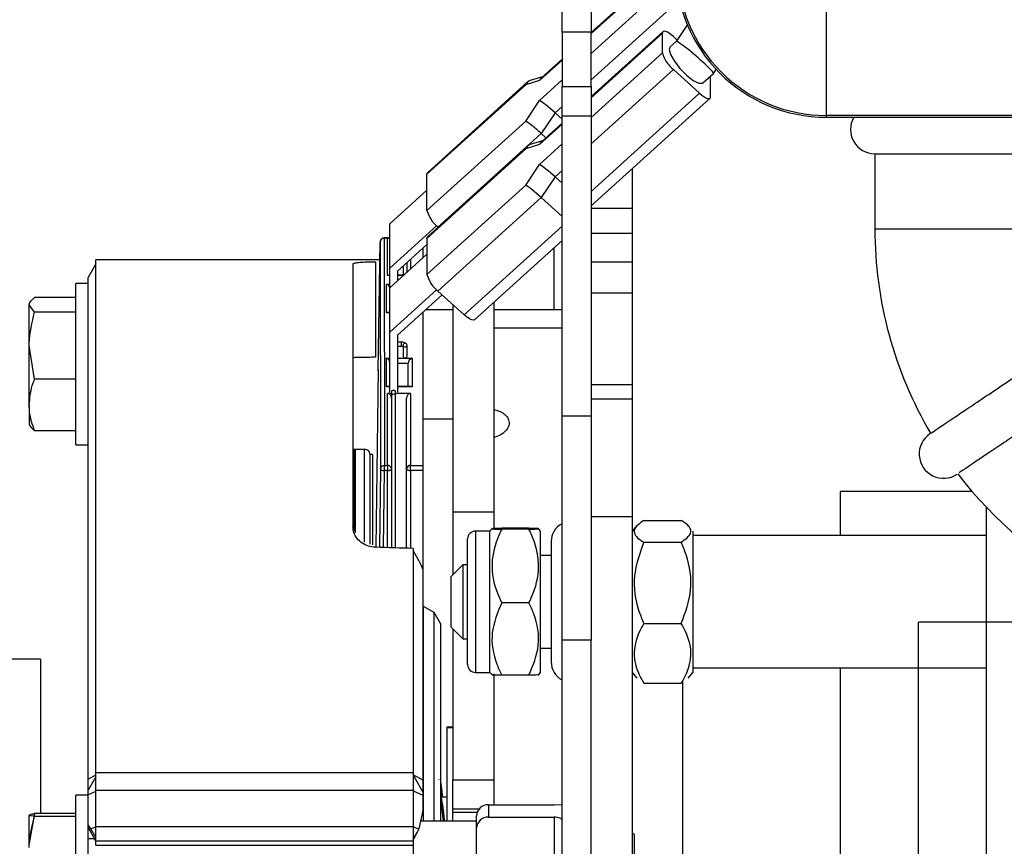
# Model space of a CAD drawing. Header units: inches. Extents: x 170 to 284, y 215 to 248.
# Tile 383 of 656: x 206.4548 to 206.54, y 224.4379 to 224.5095. Entities that reach past the tile are written whole.
import ezdxf

# ---------------------------------------------------------------- set-up
doc = ezdxf.new("R2010")
doc.units = ezdxf.units.IN
doc.header["$LTSCALE"] = 0.25
doc.header["$MEASUREMENT"] = 0
doc.layers.add('RH FRONT OF HOOD', color=7, linetype='Continuous')

msp = doc.modelspace()

# ---------------------------------------------------------------- linework, layer by layer
at = {"layer": 'RH FRONT OF HOOD'}
for p, q in [((206.5017533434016, 224.5083946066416), (206.5017533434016, 224.5168216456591)), ((206.5042830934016, 224.5168216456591), (206.5042830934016, 224.5083946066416)), ((206.5104936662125, 224.5139938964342), (206.5042830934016, 224.5083652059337)), ((206.5104456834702, 224.5138588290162), (206.5042830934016, 224.5082736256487)), ((206.5246226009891, 224.5138324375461), (206.5246226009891, 224.501185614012)), ((206.5042830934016, 224.5065630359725), (206.5104456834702, 224.51214823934)), ((206.5113997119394, 224.5107133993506), (206.5042830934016, 224.5042635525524)), ((206.5126041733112, 224.5090520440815), (206.5116374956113, 224.5075962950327)), ((206.5042830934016, 224.5083946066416), (206.5017533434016, 224.5083946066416)), ((206.5017533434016, 224.5083946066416), (206.5017533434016, 224.5036922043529)), ((206.5104936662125, 224.5084442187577), (206.5042830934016, 224.5028155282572)), ((206.5042830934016, 224.5036922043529), (206.5042830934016, 224.5083946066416)), ((206.5104456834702, 224.5083091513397), (206.5042830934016, 224.5027239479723)), ((206.5104456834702, 224.5065985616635), (206.5104456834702, 224.5083091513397)), ((206.5113997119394, 224.5080147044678), (206.5117216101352, 224.5077229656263)), ((206.5116386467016, 224.5075973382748), (206.5111169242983, 224.507124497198)), ((206.5017533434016, 224.5059808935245), (206.4997947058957, 224.5042057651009)), ((206.5017533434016, 224.5060724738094), (206.4999664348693, 224.5044529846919)), ((206.5042830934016, 224.5010133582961), (206.5104456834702, 224.5065985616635)), ((206.5113997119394, 224.5051637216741), (206.5042830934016, 224.498713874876)), ((206.5113997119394, 224.5051637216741), (206.5136655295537, 224.5031101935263)), ((206.5148596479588, 224.5048268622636), (206.5150953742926, 224.5051818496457)), ((206.5000646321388, 224.5045419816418), (206.4989987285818, 224.5042130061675)), ((206.4997947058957, 224.5024951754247), (206.5017533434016, 224.5042703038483)), ((206.5139483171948, 224.5040004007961), (206.5148576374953, 224.5048245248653)), ((206.5146195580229, 224.5045263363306), (206.5146124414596, 224.5046023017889)), ((206.5146195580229, 224.5028157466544), (206.5146195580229, 224.5045263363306)), ((206.4986021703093, 224.503837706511), (206.4900533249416, 224.4960898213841)), ((206.4987738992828, 224.5040849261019), (206.4901013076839, 224.496224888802)), ((206.4997947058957, 224.5042057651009), (206.4986021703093, 224.503837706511)), ((206.5017533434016, 224.5036922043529), (206.5042830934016, 224.5036922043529)), ((206.5017533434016, 224.5011157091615), (206.5017533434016, 224.5036922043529)), ((206.5042830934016, 224.5036922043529), (206.5042830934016, 224.5011157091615)), ((206.5042830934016, 224.4946068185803), (206.5136655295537, 224.5031101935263)), ((206.5042830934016, 224.4933561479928), (206.5145715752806, 224.5026806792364)), ((206.4986021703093, 224.5007016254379), (206.4997947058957, 224.5024951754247)), ((206.5017533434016, 224.5019708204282), (206.5011439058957, 224.5014184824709)), ((206.5011439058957, 224.5014184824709), (206.4999513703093, 224.4996249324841)), ((206.5017533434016, 224.5008661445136), (206.5011439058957, 224.5014184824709)), ((206.5042830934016, 224.5011157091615), (206.5017533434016, 224.5011157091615)), ((206.5017533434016, 224.4751632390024), (206.5017533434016, 224.5011157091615)), ((206.5042830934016, 224.5011157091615), (206.5042830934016, 224.4751632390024)), ((206.7902463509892, 224.501185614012), (206.5246226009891, 224.501185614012)), ((206.5246226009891, 224.501185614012), (206.5246226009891, 224.5010345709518)), ((206.5246226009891, 224.5010345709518), (206.7902463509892, 224.5010345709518)), ((206.4900533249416, 224.492953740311), (206.4986021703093, 224.5007016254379)), ((206.5017533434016, 224.500431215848), (206.4997947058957, 224.4986560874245)), ((206.5017533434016, 224.500522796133), (206.4999664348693, 224.4989033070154)), ((206.4999513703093, 224.4996249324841), (206.4910073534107, 224.4915189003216)), ((206.5003570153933, 224.4992572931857), (206.4999513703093, 224.4996249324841)), ((206.4986021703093, 224.4982880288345), (206.4900533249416, 224.4905401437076)), ((206.4987738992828, 224.4985352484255), (206.4901013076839, 224.4906752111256)), ((206.4997947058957, 224.4986560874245), (206.4986021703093, 224.4982880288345)), ((206.5000646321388, 224.4989923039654), (206.4989987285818, 224.4986633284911)), ((206.4997947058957, 224.4969454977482), (206.5017533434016, 224.4987206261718)), ((206.5288385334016, 224.4978676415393), (206.5288385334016, 224.4913746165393)), ((206.5288385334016, 224.4978676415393), (206.5583522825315, 224.4978676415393)), ((206.4986021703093, 224.4951519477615), (206.4997947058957, 224.4969454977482)), ((206.5078247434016, 224.4965659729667), (206.5078247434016, 224.4931572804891)), ((206.4900533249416, 224.492953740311), (206.4900533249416, 224.4960898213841)), ((206.5011439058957, 224.4958688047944), (206.4999513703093, 224.4940752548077)), ((206.5017533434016, 224.4964211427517), (206.5011439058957, 224.4958688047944)), ((206.5011439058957, 224.4958688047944), (206.5017533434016, 224.4953164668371)), ((206.4900533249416, 224.4874040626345), (206.4986021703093, 224.4951519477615)), ((206.4868334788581, 224.4917987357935), (206.4900533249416, 224.494716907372)), ((206.4999513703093, 224.4940752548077), (206.4910073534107, 224.4859692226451)), ((206.4999513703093, 224.4940752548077), (206.5017533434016, 224.492442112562)), ((206.5042830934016, 224.4931572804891), (206.5078247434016, 224.4931572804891)), ((206.5078247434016, 224.4931572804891), (206.5078247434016, 224.4909484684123)), ((206.4868334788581, 224.4879499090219), (206.4868334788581, 224.4917987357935)), ((206.4908917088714, 224.4916279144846), (206.4868334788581, 224.4879499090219)), ((206.491019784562, 224.4915076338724), (206.4910073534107, 224.4915189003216)), ((206.493273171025, 224.4839156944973), (206.5017533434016, 224.4916013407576)), ((206.4866423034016, 224.4905723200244), (206.4863368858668, 224.4905723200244)), ((206.4866423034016, 224.4905723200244), (206.4866423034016, 224.490540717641)), ((206.5078247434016, 224.4909484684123), (206.5042830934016, 224.4909484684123)), ((206.5078247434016, 224.4909484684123), (206.5078247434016, 224.4884935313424)), ((206.5288385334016, 224.4913746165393), (206.5435954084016, 224.4913746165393)), ((206.4858415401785, 224.4790582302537), (206.4860037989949, 224.490240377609)), ((206.4860038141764, 224.4902411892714), (206.4860367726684, 224.4705678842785)), ((206.4863394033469, 224.490540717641), (206.4863723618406, 224.4708689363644)), ((206.4866423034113, 224.490540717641), (206.4863394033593, 224.490540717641)), ((206.4866423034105, 224.4873194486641), (206.4866423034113, 224.490540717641)), ((206.4900533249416, 224.4900034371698), (206.4875080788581, 224.4876966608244)), ((206.4900533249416, 224.4905401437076), (206.4900533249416, 224.4874040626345)), ((206.4941792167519, 224.4834861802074), (206.5017533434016, 224.4903506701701)), ((206.5010787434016, 224.4843560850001), (206.5010787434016, 224.4897392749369)), ((206.4868334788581, 224.486249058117), (206.4900533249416, 224.4891672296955)), ((206.4897117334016, 224.4896938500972), (206.4897117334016, 224.4888576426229)), ((206.4613785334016, 224.4883298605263), (206.4607039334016, 224.4871614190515)), ((206.4859809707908, 224.4886671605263), (206.4613785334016, 224.4886671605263)), ((206.4613785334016, 224.4441160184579), (206.4613785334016, 224.4886671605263)), ((206.4836403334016, 224.488321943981), (206.4836403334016, 224.4655484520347)), ((206.4855935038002, 224.4885100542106), (206.4855935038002, 224.4802314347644)), ((206.4879915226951, 224.4881348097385), (206.4879915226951, 224.4875121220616)), ((206.4883288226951, 224.4876042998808), (206.4883288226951, 224.4884405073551)), ((206.4886323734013, 224.4887156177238), (206.4886323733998, 224.4878794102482)), ((206.5042830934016, 224.4884935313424), (206.5078247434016, 224.4884935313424)), ((206.5078247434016, 224.4884935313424), (206.5078247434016, 224.4858040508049)), ((206.4607039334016, 224.4436709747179), (206.4607039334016, 224.4871614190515)), ((206.4868334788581, 224.4873194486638), (206.4866423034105, 224.4873194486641)), ((206.4868334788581, 224.4873510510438), (206.4867848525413, 224.4873510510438)), ((206.4868334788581, 224.486249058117), (206.4868334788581, 224.4879499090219)), ((206.4875080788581, 224.4876966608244), (206.4875080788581, 224.4868604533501)), ((206.4880493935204, 224.4873510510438), (206.4875080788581, 224.4873510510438)), ((206.4880145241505, 224.4873194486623), (206.4875080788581, 224.487319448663)), ((206.4879915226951, 224.4875121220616), (206.4879915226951, 224.4874286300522)), ((206.4879915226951, 224.4874286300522), (206.4879915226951, 224.4873510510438)), ((206.4607039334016, 224.4866159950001), (206.4596583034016, 224.4866159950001)), ((206.4596583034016, 224.4726517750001), (206.4596583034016, 224.4866159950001)), ((206.4865466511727, 224.4840965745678), (206.486546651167, 224.4865787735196)), ((206.486546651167, 224.4865787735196), (206.4868334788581, 224.48657877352)), ((206.4868334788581, 224.4824002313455), (206.4868334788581, 224.486249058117)), ((206.4908917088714, 224.4860782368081), (206.4868334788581, 224.4824002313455)), ((206.4913664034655, 224.4856438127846), (206.4875080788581, 224.4821469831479)), ((206.4910073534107, 224.4859692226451), (206.493273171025, 224.4839156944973)), ((206.5078247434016, 224.4858040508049), (206.5042830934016, 224.4858040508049)), ((206.5078247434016, 224.4858040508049), (206.5078247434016, 224.4778620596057)), ((206.4560806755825, 224.4841341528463), (206.4556107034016, 224.484776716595)), ((206.4556107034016, 224.4812414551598), (206.4556107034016, 224.484776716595)), ((206.4596583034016, 224.4854192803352), (206.456080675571, 224.4854192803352)), ((206.4923089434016, 224.4847895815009), (206.4923089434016, 224.4668382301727)), ((206.4958505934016, 224.4850009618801), (206.4958505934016, 224.4668382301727)), ((206.4596583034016, 224.4841341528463), (206.4560806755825, 224.4841341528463)), ((206.4868334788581, 224.4840965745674), (206.4865466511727, 224.4840965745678)), ((206.4868334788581, 224.4841280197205), (206.4866884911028, 224.4841280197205)), ((206.4897117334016, 224.4841441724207), (206.4897117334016, 224.4708689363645)), ((206.4923089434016, 224.4843560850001), (206.4899455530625, 224.4843560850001)), ((206.5017533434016, 224.4843560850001), (206.4958505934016, 224.4843560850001)), ((206.4868334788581, 224.4772144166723), (206.4868334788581, 224.4824002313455)), ((206.4875080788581, 224.4821469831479), (206.4875080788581, 224.4772144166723)), ((206.5017533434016, 224.4827644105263), (206.4958505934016, 224.4827644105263)), ((206.456080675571, 224.4783487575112), (206.4556107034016, 224.4812414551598)), ((206.4556107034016, 224.4760986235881), (206.4556107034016, 224.4812414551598)), ((206.4878228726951, 224.4815430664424), (206.4875080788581, 224.4815430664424)), ((206.4875080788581, 224.4812057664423), (206.4878228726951, 224.4812057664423)), ((206.4878228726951, 224.4815430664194), (206.4878228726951, 224.4812057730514)), ((206.4879915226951, 224.4812910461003), (206.4879915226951, 224.4803386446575)), ((206.4883288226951, 224.4803386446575), (206.4883288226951, 224.4812910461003)), ((206.4879915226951, 224.4803386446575), (206.4879915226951, 224.4803271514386)), ((206.4883288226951, 224.4803271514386), (206.4883288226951, 224.4803386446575)), ((206.4865466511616, 224.4776818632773), (206.4865466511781, 224.480164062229)), ((206.4865466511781, 224.480164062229), (206.4868334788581, 224.4801640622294)), ((206.4875080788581, 224.4801640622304), (206.4881172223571, 224.480164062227)), ((206.4875080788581, 224.4797180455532), (206.4884261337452, 224.4797180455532)), ((206.4882031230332, 224.480164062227), (206.4887617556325, 224.4801640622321)), ((206.4884261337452, 224.4777133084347), (206.4884261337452, 224.4797180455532)), ((206.4887617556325, 224.4801640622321), (206.488761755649, 224.4776818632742)), ((206.4858415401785, 224.4791447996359), (206.485626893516, 224.4637728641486)), ((206.4858415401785, 224.4791447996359), (206.4858415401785, 224.4790582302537)), ((206.4596583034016, 224.4783487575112), (206.456080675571, 224.4783487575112)), ((206.5078247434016, 224.4778620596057), (206.5042830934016, 224.4778620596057)), ((206.5078247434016, 224.4778608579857), (206.5042830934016, 224.4778608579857)), ((206.5078247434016, 224.4778620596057), (206.5078247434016, 224.4778608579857)), ((206.5078247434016, 224.4778608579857), (206.5078247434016, 224.4766442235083)), ((206.4868334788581, 224.4776818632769), (206.4865466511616, 224.4776818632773)), ((206.4869796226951, 224.4771044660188), (206.4866423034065, 224.4771044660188)), ((206.4866423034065, 224.4708689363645), (206.4866423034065, 224.4771044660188)), ((206.4868334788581, 224.4777133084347), (206.4866884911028, 224.4777133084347)), ((206.4869796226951, 224.4773672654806), (206.4869796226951, 224.477222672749)), ((206.4869796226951, 224.477222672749), (206.4869796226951, 224.4769899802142)), ((206.4869796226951, 224.4769899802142), (206.4869796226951, 224.4705632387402)), ((206.4873169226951, 224.477222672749), (206.4873169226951, 224.4773672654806)), ((206.4873169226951, 224.4769899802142), (206.4873169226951, 224.477222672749)), ((206.488632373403, 224.4771044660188), (206.4873169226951, 224.4771044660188)), ((206.4873169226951, 224.4637198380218), (206.4873169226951, 224.4769899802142)), ((206.4886199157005, 224.4777133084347), (206.4875080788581, 224.4777133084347)), ((206.488761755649, 224.4776818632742), (206.4875080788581, 224.4776818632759)), ((206.488632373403, 224.4771044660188), (206.4886323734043, 224.4708689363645)), ((206.4556107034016, 224.4760986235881), (206.4556107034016, 224.4743782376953)), ((206.4869796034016, 224.4766891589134), (206.4869796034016, 224.4705632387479)), ((206.4882950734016, 224.4705632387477), (206.4882950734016, 224.47668915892)), ((206.5042830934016, 224.4766442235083), (206.5078247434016, 224.4766442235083)), ((206.5078247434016, 224.4766442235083), (206.5078247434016, 224.466401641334)), ((206.4897117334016, 224.4749116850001), (206.4923089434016, 224.4749116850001)), ((206.5017533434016, 224.4751632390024), (206.5042830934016, 224.4751632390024)), ((206.5017533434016, 224.4557132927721), (206.5017533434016, 224.4751632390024)), ((206.5042830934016, 224.4751632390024), (206.5042830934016, 224.4557132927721)), ((206.4596583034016, 224.473848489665), (206.456080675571, 224.473848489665)), ((206.4596583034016, 224.4726517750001), (206.4607039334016, 224.4726517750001)), ((206.4837644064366, 224.4722383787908), (206.4836403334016, 224.4722383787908)), ((206.4837644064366, 224.4651715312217), (206.4837644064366, 224.4722383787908)), ((206.4846413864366, 224.4722383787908), (206.4838535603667, 224.4722383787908)), ((206.4838535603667, 224.4650134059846), (206.4838535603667, 224.4722383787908)), ((206.4846413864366, 224.4642295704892), (206.4846413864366, 224.4722383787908)), ((206.4853268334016, 224.4718021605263), (206.4851244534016, 224.4718021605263)), ((206.4851244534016, 224.4640352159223), (206.4851244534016, 224.4718021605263)), ((206.4853268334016, 224.4718021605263), (206.4853268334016, 224.4656240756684)), ((206.4860367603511, 224.4705656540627), (206.4859427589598, 224.4637629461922)), ((206.4862801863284, 224.4637523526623), (206.4863723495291, 224.4704206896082)), ((206.4863723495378, 224.4708689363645), (206.4866423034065, 224.4708689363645)), ((206.4866423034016, 224.4704206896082), (206.4863723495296, 224.4704206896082)), ((206.4866423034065, 224.4708689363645), (206.4866423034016, 224.4704206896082)), ((206.4866423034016, 224.46374101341), (206.4866423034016, 224.4704206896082)), ((206.4869796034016, 224.4705632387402), (206.4869796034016, 224.4637304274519)), ((206.4882950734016, 224.4636891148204), (206.4882950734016, 224.4705632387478)), ((206.4886323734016, 224.4708689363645), (206.4897117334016, 224.4708689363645)), ((206.4886323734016, 224.4704206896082), (206.4886323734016, 224.4708689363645)), ((206.4897117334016, 224.4704206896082), (206.4886323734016, 224.4704206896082)), ((206.4886323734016, 224.4704206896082), (206.4886323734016, 224.4636785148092)), ((206.4897117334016, 224.4708689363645), (206.4897117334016, 224.4704206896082)), ((206.4897117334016, 224.4704206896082), (206.4897117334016, 224.461668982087)), ((206.5372654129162, 224.4685978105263), (206.5258702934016, 224.4685978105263)), ((206.5372654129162, 224.4685978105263), (206.5258702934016, 224.4685978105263)), ((206.5258702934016, 224.4647859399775), (206.5258702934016, 224.4685978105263)), ((206.4923089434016, 224.4668382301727), (206.4958505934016, 224.4668382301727)), ((206.4923089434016, 224.4668382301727), (206.4923089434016, 224.4614129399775)), ((206.4958505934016, 224.4668382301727), (206.4958505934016, 224.4654572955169)), ((206.5385190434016, 224.3163068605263), (206.5385190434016, 224.4672121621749)), ((206.5078247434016, 224.466401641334), (206.5042830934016, 224.466401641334)), ((206.5078247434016, 224.466401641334), (206.5078247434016, 224.430770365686)), ((206.5088366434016, 224.4661066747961), (206.5120747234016, 224.4661066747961)), ((206.4853268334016, 224.4656240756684), (206.4853268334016, 224.4639891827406)), ((206.4955132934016, 224.4651740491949), (206.4942484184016, 224.4651740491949)), ((206.4942484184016, 224.4651740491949), (206.4942484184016, 224.4620511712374)), ((206.4957263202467, 224.4654225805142), (206.4955132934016, 224.4651740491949)), ((206.4955132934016, 224.4620511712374), (206.4955132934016, 224.4651740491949)), ((206.4988862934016, 224.4654181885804), (206.4965251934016, 224.4654181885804)), ((206.4988862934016, 224.4653333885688), (206.4965251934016, 224.4653333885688)), ((206.4998981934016, 224.4651740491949), (206.4996775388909, 224.4654314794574)), ((206.4998981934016, 224.4620511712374), (206.4998981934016, 224.4651740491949)), ((206.5082411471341, 224.4656598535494), (206.5078247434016, 224.4651740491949)), ((206.5082411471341, 224.4656598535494), (206.5078247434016, 224.4651740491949)), ((206.5127213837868, 224.4656001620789), (206.5126684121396, 224.465661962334)), ((206.5127213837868, 224.4656001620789), (206.5126684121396, 224.465661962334)), ((206.5130866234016, 224.4651740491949), (206.5130866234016, 224.4547206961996)), ((206.4935738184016, 224.4617206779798), (206.4935738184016, 224.4644994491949)), ((206.5008089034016, 224.4642631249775), (206.5008089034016, 224.4538405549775)), ((206.5088366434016, 224.4642131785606), (206.5120747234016, 224.4642131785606)), ((206.5385190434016, 224.4647859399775), (206.5130866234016, 224.4647859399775)), ((206.5385190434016, 224.4647859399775), (206.5130866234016, 224.4647859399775)), ((206.4888684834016, 224.4636710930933), (206.4888684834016, 224.4441160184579)), ((206.4893862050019, 224.4625605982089), (206.4888684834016, 224.4634982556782)), ((206.5008089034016, 224.4630657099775), (206.4998981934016, 224.4630657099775)), ((206.4897117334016, 224.4616689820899), (206.4897117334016, 224.4436344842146)), ((206.4931521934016, 224.4622561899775), (206.4921402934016, 224.4612442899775)), ((206.4931521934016, 224.4622561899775), (206.4921402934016, 224.4612442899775)), ((206.4935738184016, 224.4622561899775), (206.4931521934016, 224.4622561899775)), ((206.4935738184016, 224.4622561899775), (206.4931521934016, 224.4622561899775)), ((206.4931521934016, 224.4622561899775), (206.4931521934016, 224.4558474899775)), ((206.4935738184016, 224.4536042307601), (206.4935738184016, 224.4617206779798)), ((206.4942484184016, 224.4620511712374), (206.4942484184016, 224.4529296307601)), ((206.4955132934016, 224.4529296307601), (206.4955132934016, 224.4620511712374)), ((206.4998981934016, 224.4529296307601), (206.4998981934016, 224.4620511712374)), ((206.4921402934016, 224.4568593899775), (206.4921402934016, 224.4612442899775)), ((206.4897553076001, 224.4586474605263), (206.4897117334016, 224.4586474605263)), ((206.4906660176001, 224.4581216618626), (206.4897553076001, 224.4586474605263)), ((206.4897553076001, 224.4400391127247), (206.4897553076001, 224.4586474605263)), ((206.4988862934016, 224.458967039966), (206.4965251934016, 224.458967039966)), ((206.4912295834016, 224.457164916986), (206.4906660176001, 224.4581216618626)), ((206.4906660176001, 224.4400391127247), (206.4906660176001, 224.4581216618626)), ((206.4912295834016, 224.457164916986), (206.4912295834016, 224.454190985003)), ((206.4921402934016, 224.4568593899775), (206.4931521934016, 224.4558474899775)), ((206.4921402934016, 224.4568593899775), (206.4931521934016, 224.4558474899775)), ((206.4923089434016, 224.4566907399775), (206.4923089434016, 224.4436329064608)), ((206.5088366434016, 224.4571583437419), (206.5120747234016, 224.4571583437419)), ((206.5326266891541, 224.3086416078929), (206.5326266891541, 224.4572977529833)), ((206.5647744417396, 224.4572977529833), (206.5326266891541, 224.4572977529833)), ((206.4931521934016, 224.4558474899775), (206.4935738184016, 224.4558474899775)), ((206.4931521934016, 224.4558474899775), (206.4935738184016, 224.4558474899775)), ((206.5042830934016, 224.4557132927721), (206.5017533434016, 224.4557132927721)), ((206.5017533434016, 224.4122228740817), (206.5017533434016, 224.4557132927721)), ((206.5042830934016, 224.4122228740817), (206.5042830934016, 224.4557132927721)), ((206.4998981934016, 224.4550379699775), (206.5008089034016, 224.4550379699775)), ((206.4565787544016, 224.4540939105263), (206.4539646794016, 224.4540939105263)), ((206.4565787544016, 224.4540939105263), (206.4565787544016, 224.4406987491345)), ((206.4912295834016, 224.454190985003), (206.4912295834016, 224.4400391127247)), ((206.5130866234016, 224.4547206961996), (206.5130866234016, 224.4529296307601)), ((206.5130866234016, 224.4533177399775), (206.5385190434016, 224.4533177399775)), ((206.5130866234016, 224.4533177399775), (206.5385190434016, 224.4533177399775)), ((206.5258702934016, 224.3822490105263), (206.5258702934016, 224.4533177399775)), ((206.4942484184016, 224.4529296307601), (206.4955132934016, 224.4529296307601)), ((206.4955132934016, 224.4529296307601), (206.4957263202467, 224.4526810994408)), ((206.4958505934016, 224.4528076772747), (206.4958505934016, 224.4436329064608)), ((206.4988862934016, 224.4526854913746), (206.4965251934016, 224.4526854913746)), ((206.4996775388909, 224.4526722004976), (206.4998981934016, 224.4529296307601)), ((206.5078247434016, 224.4529296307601), (206.5082411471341, 224.4524438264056)), ((206.5078247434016, 224.4529296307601), (206.5082411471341, 224.4524438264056)), ((206.5122096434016, 224.3968541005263), (206.5122096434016, 224.452262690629)), ((206.5126684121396, 224.452441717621), (206.5130866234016, 224.4529296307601)), ((206.5126684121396, 224.452441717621), (206.5130866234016, 224.4529296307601)), ((206.5088366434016, 224.4519970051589), (206.5120747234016, 224.4519970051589)), ((206.4923089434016, 224.4481911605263), (206.4917692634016, 224.4481911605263)), ((206.4917692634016, 224.4481911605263), (206.4917692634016, 224.4481547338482)), ((206.4917692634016, 224.4481547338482), (206.4917692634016, 224.4400391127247)), ((206.4917692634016, 224.4481547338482), (206.4923089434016, 224.4481547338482)), ((206.4613785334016, 224.4440163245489), (206.4607039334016, 224.4436709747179)), ((206.4613785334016, 224.443892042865), (206.4607039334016, 224.4427236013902)), ((206.4607039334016, 224.4427236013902), (206.4607039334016, 224.4436709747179)), ((206.4888684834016, 224.444229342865), (206.4613785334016, 224.444229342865)), ((206.4613785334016, 224.4427115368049), (206.4613785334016, 224.444229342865)), ((206.4888684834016, 224.444229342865), (206.4888684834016, 224.4427115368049)), ((206.4888684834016, 224.4440661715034), (206.4897117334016, 224.4436344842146)), ((206.4897117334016, 224.4426001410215), (206.4888684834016, 224.444060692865)), ((206.4910622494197, 224.4436758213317), (206.4910773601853, 224.4436402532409)), ((206.4897117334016, 224.4436344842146), (206.4897117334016, 224.4426001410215)), ((206.4912759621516, 224.4428411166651), (206.4912759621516, 224.4433234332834)), ((206.4914233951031, 224.4421197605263), (206.4912759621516, 224.4433234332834)), ((206.4914034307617, 224.4421197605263), (206.4912759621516, 224.4428411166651)), ((206.4923089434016, 224.4436329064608), (206.4958505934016, 224.4436329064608)), ((206.4923089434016, 224.4410877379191), (206.4923089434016, 224.4436329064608)), ((206.4958505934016, 224.4436329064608), (206.4958505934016, 224.4414588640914)), ((206.4607039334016, 224.4422990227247), (206.4596583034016, 224.4422990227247)), ((206.4596583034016, 224.4283348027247), (206.4596583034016, 224.4422990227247)), ((206.4607039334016, 224.4423350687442), (206.4607039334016, 224.4427236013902)), ((206.4613785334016, 224.4426272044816), (206.4607039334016, 224.4423350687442)), ((206.4607039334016, 224.4415035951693), (206.4607039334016, 224.4423350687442)), ((206.4888684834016, 224.4427115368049), (206.4613785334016, 224.4427115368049)), ((206.4613785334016, 224.4395945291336), (206.4613785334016, 224.4427115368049)), ((206.4888684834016, 224.4427115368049), (206.4888684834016, 224.4395945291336)), ((206.4888684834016, 224.4426693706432), (206.4897117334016, 224.4423042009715)), ((206.4897117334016, 224.4426001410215), (206.4897117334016, 224.4423042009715)), ((206.4897117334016, 224.4423042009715), (206.4897117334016, 224.440977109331)), ((206.4917692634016, 224.4421197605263), (206.491273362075, 224.4421197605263)), ((206.4912759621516, 224.441620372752), (206.4912759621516, 224.4421026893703)), ((206.4607039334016, 224.4304381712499), (206.4607039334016, 224.4415035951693)), ((206.4912759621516, 224.4416203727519), (206.4914511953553, 224.4400391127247)), ((206.4953868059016, 224.4414588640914), (206.4953868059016, 224.4403897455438)), ((206.4953868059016, 224.4414588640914), (206.5010787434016, 224.4414588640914)), ((206.456080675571, 224.4406987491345), (206.4556107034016, 224.4381321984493)), ((206.4556132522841, 224.4405832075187), (206.4556107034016, 224.4405787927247)), ((206.4556107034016, 224.4377590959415), (206.4556107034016, 224.4405743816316)), ((206.4596583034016, 224.4406987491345), (206.456080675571, 224.4406987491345)), ((206.4596583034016, 224.4404500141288), (206.456080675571, 224.4404500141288)), ((206.4897117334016, 224.440977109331), (206.4893436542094, 224.4393912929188)), ((206.4923089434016, 224.4408138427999), (206.4923089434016, 224.4410877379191)), ((206.4945527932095, 224.4410877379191), (206.4923089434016, 224.4410877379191)), ((206.4923089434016, 224.4400391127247), (206.4923089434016, 224.4408138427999)), ((206.4923089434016, 224.4408138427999), (206.4943898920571, 224.4408138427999)), ((206.4943327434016, 224.439434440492), (206.4943327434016, 224.4405035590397)), ((206.4953868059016, 224.4403897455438), (206.5010787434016, 224.4403897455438)), ((206.5010787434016, 224.4403897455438), (206.5010787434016, 224.4107650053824)), ((206.4609501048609, 224.4393733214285), (206.4607039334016, 224.4397241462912)), ((206.4613785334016, 224.4383107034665), (206.4607039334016, 224.439534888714)), ((206.4613785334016, 224.4395254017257), (206.4609501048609, 224.4393733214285)), ((206.4613785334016, 224.4395945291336), (206.4888684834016, 224.4395945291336)), ((206.4613785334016, 224.4383072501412), (206.4613785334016, 224.4395945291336)), ((206.4888684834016, 224.4395945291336), (206.4888684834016, 224.4383072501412)), ((206.4888684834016, 224.4395599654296), (206.4893436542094, 224.4393912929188)), ((206.4943327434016, 224.4400391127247), (206.4894940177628, 224.4400391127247)), ((206.4943327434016, 224.4055188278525), (206.4943327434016, 224.439434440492)), ((206.4613785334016, 224.4386403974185), (206.4609501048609, 224.4393733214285)), ((206.4888684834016, 224.4384738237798), (206.489183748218, 224.4390131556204)), ((206.4888684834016, 224.4384384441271), (206.4889658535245, 224.4386070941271)), ((206.4888684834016, 224.4384405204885), (206.4889658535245, 224.4386070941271)), ((206.4889658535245, 224.4386070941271), (206.489183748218, 224.4390131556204)), ((206.5079933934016, 224.4389154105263), (206.5078247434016, 224.4389154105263)), ((206.5079933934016, 224.4389154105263), (206.5079933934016, 224.4119314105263)), ((206.4612625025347, 224.4385212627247), (206.4607039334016, 224.4385212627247)), ((206.4888684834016, 224.4383072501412), (206.4613785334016, 224.4383072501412)), ((206.4613785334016, 224.4379775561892), (206.4613785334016, 224.4383072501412)), ((206.4613785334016, 224.4379775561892), (206.4888684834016, 224.4379775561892)), ((206.4613785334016, 224.4379734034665), (206.4613785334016, 224.4379775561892)), ((206.4613785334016, 224.4379734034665), (206.4888684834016, 224.4379734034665)), ((206.4888684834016, 224.4383072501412), (206.4888684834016, 224.4382128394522)), ((206.4888684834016, 224.4382683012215), (206.4888684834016, 224.4338230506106))]:
    msp.add_line(p, q, dxfattribs=at)
at = {"layer": 'RH FRONT OF HOOD', "flags": 128}
for points in [[(206.5113997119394, 224.5080147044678), (206.5112135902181, 224.5081724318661), (206.5110346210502, 224.508302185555), (206.5108696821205, 224.508398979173), (206.5107251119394, 224.5084590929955), (206.510606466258, 224.5084802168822), (206.5105183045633, 224.5084615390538), (206.5104640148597, 224.5084037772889), (206.5104456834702, 224.5083091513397)], [(206.5111169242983, 224.507124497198), (206.5110419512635, 224.5069134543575), (206.5111554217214, 224.506469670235), (206.5114785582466, 224.505887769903), (206.5119621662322, 224.5052563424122), (206.5125326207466, 224.504671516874), (206.5131030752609, 224.5042223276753), (206.5135866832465, 224.5039771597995), (206.5139098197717, 224.5039733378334), (206.5139483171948, 224.5040004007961)], [(206.5136655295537, 224.5031101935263), (206.513851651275, 224.502952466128), (206.5140306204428, 224.5028227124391), (206.5141955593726, 224.5027259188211), (206.5143401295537, 224.5026658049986), (206.5144587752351, 224.5026446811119), (206.5145469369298, 224.5026633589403), (206.5146012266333, 224.5027211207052), (206.5146195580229, 224.5028157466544)], [(206.4900533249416, 224.4960898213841), (206.4900716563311, 224.4961844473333), (206.4901013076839, 224.496224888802)], [(206.4900533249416, 224.4905401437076), (206.4900716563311, 224.4906347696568), (206.4901013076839, 224.4906752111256)], [(206.4880283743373, 224.4873510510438), (206.488004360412, 224.4873810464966), (206.4879915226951, 224.4874286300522)], [(206.4941792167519, 224.4834861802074), (206.4941545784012, 224.4834688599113), (206.4940664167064, 224.4834501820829), (206.493947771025, 224.4834713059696), (206.493803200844, 224.4835314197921), (206.4936382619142, 224.4836282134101), (206.4934592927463, 224.483757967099), (206.493273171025, 224.4839156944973)], [(206.4881601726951, 224.4811281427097), (206.488224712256, 224.481140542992), (206.4882794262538, 224.4811758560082), (206.4883159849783, 224.4812287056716), (206.4883288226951, 224.4812910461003), (206.4883159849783, 224.481353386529), (206.4882794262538, 224.4814062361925), (206.488224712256, 224.4814415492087), (206.4881601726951, 224.4814539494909), (206.4880956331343, 224.4814415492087), (206.4880409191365, 224.4814062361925), (206.488004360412, 224.481353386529), (206.4879915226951, 224.4812910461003), (206.488004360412, 224.4812287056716), (206.4880409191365, 224.4811758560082), (206.4880956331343, 224.481140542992), (206.4881601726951, 224.4811281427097)], [(206.4866423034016, 224.4704206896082), (206.4867081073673, 224.4704234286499), (206.4867713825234, 224.4704315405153), (206.4868296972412, 224.47044471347), (206.486880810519, 224.4704624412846), (206.4869227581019, 224.4704840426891), (206.486953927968, 224.4705086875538), (206.4869731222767, 224.4705354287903), (206.4869796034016, 224.4705632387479)], [(206.4882950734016, 224.4705632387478), (206.4883015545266, 224.4705354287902), (206.4883207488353, 224.4705086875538), (206.4883519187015, 224.4704840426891), (206.4883938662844, 224.4704624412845), (206.4884449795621, 224.4704447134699), (206.4885032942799, 224.4704315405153), (206.488566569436, 224.4704234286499), (206.4886323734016, 224.4704206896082)], [(206.5017533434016, 224.441428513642), (206.501703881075, 224.4414328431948), (206.5010787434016, 224.4414588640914)], [(206.5017533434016, 224.4401046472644), (206.5017403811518, 224.4401602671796), (206.5017019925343, 224.4402137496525), (206.5016396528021, 224.4402630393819), (206.5015557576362, 224.4403062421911), (206.5014535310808, 224.4403416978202), (206.5013369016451, 224.4403680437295), (206.5012103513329, 224.4403842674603), (206.5010787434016, 224.4403897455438)]]:
    msp.add_lwpolyline(points, dxfattribs=at)
at = {"layer": 'RH FRONT OF HOOD'}
for centre, radius, start, end in [((206.5246226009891, 224.5140512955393), 0.01301672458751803, 180, 270.0000000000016), ((206.5246226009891, 224.5140512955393), 0.01286568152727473, 180, 270.0000000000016), ((206.51310311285, 224.5073309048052), 0.002756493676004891, 195.4073171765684, 231.8327353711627), ((206.5288385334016, 224.4999757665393), 0.002108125, 149.8510722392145, 270.0000000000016), ((206.4927107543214, 224.4936860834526), 0.002756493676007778, 195.4073171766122, 231.8327353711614), ((206.5638334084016, 224.4913746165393), 0.03499487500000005, 180, 210.434057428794), ((206.486644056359, 224.4901806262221), 0.0003600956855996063, 58.26213625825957, 90.27891880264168), ((206.4881572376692, 224.4875126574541), 0.0001657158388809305, 180.1851107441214, 238.7789498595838), ((206.4927107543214, 224.4881364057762), 0.002756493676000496, 195.407317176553, 231.8327353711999), ((206.4881573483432, 224.4803415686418), 0.0001658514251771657, 181.0101851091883, 270.9757604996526), ((206.4881629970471, 224.4803415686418), 0.0001658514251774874, 269.0242395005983, 358.9898148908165), ((206.4881601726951, 224.4803271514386), 0.0001686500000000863, 180, 0), ((206.4871482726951, 224.4772092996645), 0.0001691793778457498, 4.533776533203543, 175.4662234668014), ((206.4871482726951, 224.4766911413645), 0.0003431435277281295, 60.56174707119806, 119.4382529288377), ((206.488674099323, 224.4767259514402), 0.0003808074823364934, 96.29065633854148, 185.5444018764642), ((206.5347872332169, 224.4718563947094), 0.002108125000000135, 123.9000028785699, 303.9000028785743), ((206.4838089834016, 224.4718021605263), 0.0004384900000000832, 84.16522190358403, 95.83477809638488), ((206.4846859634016, 224.4718021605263), 0.0004384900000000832, 0, 95.834778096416), ((206.4866573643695, 224.4705466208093), 0.0003226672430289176, 2.952140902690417, 92.67533592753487), ((206.4886173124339, 224.4705466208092), 0.0003226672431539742, 87.32466382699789, 177.0478591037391), ((206.5638334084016, 224.4913746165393), 0.03499487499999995, 217.374453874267, 267.7884085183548), ((206.4942484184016, 224.4644994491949), 0.0006745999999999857, 90, 180), ((206.5025459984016, 224.4642631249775), 0.001737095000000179, 117.1492974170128, 180), ((206.4942484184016, 224.4536042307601), 0.0006745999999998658, 180, 270.0000000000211), ((206.5025459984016, 224.4538405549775), 0.001737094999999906, 180, 242.8507025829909), ((206.4953397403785, 224.4404516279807), 0.001008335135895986, 87.32466329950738, 177.0478590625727), ((206.4953397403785, 224.439382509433), 0.001008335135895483, 87.32466329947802, 177.0478590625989)]:
    msp.add_arc(centre, radius, start, end, dxfattribs=at)
for centre, major_axis, ratio, start_param, end_param in [((206.5132481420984, 224.5062109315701), (0.00161057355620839, -0.00138530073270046), 0.07625291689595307, 0.009516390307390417, 3.151109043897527), ((206.4995561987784, 224.5029730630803), (-0.0006769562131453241, 0.001188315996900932), 0.6562082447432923, 6.138519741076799, 6.746354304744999), ((206.5007487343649, 224.5033411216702), (-0.0006769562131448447, 0.001188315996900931), 0.6562082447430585, 0.1446655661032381, 0.4631689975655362), ((206.5007487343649, 224.501630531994), (0.001030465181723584, -0.0008868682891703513), 0.07540664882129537, 1.242904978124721, 2.813701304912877), ((206.4995561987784, 224.4998369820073), (0.001030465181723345, -0.0008868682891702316), 0.0754066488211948, 1.242904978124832, 2.813701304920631), ((206.4995561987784, 224.4974233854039), (-0.0006769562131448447, 0.001188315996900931), 0.6562082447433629, 6.13851974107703, 6.746354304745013), ((206.5007487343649, 224.4977914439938), (-0.0006769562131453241, 0.001188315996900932), 0.6562082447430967, 0.1446655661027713, 0.4631689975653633), ((206.5007487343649, 224.4960808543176), (0.001030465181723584, -0.0008868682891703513), 0.0754066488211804, 1.242904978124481, 2.813701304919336), ((206.4995561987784, 224.4942873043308), (0.001030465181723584, -0.0008868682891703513), 0.0754066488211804, 1.242904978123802, 2.813701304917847), ((206.4866423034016, 224.4870137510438), (0.0002844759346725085, 0.0002844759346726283), 0.6370702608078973, 0.5672320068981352, 1.003564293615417), ((206.4865466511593, 224.4862745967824), (0.0002830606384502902, -0.0002830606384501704), 0.6370702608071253, 1.113218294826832, 2.138028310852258), ((206.4865466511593, 224.4837923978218), (0.0002830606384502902, 0.0002830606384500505), 0.6370702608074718, 0.5672320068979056, 1.003564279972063), ((206.4865466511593, 224.4798598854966), (0.0002830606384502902, -0.0002830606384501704), 0.6370702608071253, 1.113218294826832, 2.13802827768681), ((206.488761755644, 224.4798598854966), (0.0002830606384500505, 0.0002830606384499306), 0.6370702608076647, 1.003564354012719, 2.574360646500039), ((206.4865466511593, 224.477377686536), (0.0002830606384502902, 0.0002830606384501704), 0.6370702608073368, 0.5672320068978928, 1.003564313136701), ((206.4866423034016, 224.4766891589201), (0, 0.000415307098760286), 0.8121700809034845, 4.712388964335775, 6.283185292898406), ((206.488761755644, 224.477377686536), (0.0002830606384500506, -0.0002830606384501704), 0.6370702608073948, 2.13802831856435, 2.574360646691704), ((205.644548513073, 224.4254234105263), (1.811063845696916, -0.0267547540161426), 0.03164206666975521, 1.086272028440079, 1.088314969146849)]:
    msp.add_ellipse(centre, major_axis=major_axis, ratio=ratio, start_param=start_param, end_param=end_param, dxfattribs=at)
for points, knots in [([(206.4863394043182, 224.4905722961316), (206.4863131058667, 224.4905705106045), (206.4862619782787, 224.4905670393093), (206.4861928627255, 224.4905409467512), (206.4861360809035, 224.4905039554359), (206.4860917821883, 224.4904581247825), (206.4860586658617, 224.4904070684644), (206.4860353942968, 224.4903554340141), (206.4860196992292, 224.4903071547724), (206.486013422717, 224.490280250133), (206.486010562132, 224.490267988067)], [0, 0, 0, 0, 0.1561415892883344, 0.3035594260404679, 0.4442784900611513, 0.578333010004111, 0.7034699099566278, 0.8172167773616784, 0.9166946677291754, 1, 1, 1, 1]), ([(206.4868334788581, 224.4905115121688), (206.4868143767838, 224.4905236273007), (206.4867694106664, 224.4905521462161), (206.4867022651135, 224.4905698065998), (206.486657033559, 224.4905717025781), (206.4866423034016, 224.4905723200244)], [0, 0, 0, 0, 0.3324601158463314, 0.7826082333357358, 1, 1, 1, 1]), ([(206.4860037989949, 224.490240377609), (206.4860038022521, 224.490240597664), (206.4860038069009, 224.4902409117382), (206.4860038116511, 224.4902412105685), (206.4860038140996, 224.4902413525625), (206.4860038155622, 224.4902414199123), (206.4860038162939, 224.4902414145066), (206.4860038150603, 224.4902412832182), (206.4860038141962, 224.4902411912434)], [0, 0, 0, 0, 0.273311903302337, 0.3900853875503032, 0.5002596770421, 0.6103955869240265, 0.7270603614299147, 1, 1, 1, 1]), ([(206.4863394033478, 224.4905407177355), (206.4862975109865, 224.4905367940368), (206.4862330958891, 224.4905307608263), (206.4861554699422, 224.4904935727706), (206.4861019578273, 224.4904550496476), (206.4860586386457, 224.4904071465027), (206.486016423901, 224.4903373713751), (206.4860087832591, 224.4902790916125), (206.4860038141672, 224.4902411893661)], [0, 0, 0, 0, 0.2396397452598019, 0.3684780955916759, 0.4999999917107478, 0.6315218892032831, 0.7603602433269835, 0.9999999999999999, 0.9999999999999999, 0.9999999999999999, 0.9999999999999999]), ([(206.5337186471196, 224.4736770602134), (206.5337013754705, 224.4736654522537), (206.5335164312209, 224.473541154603), (206.5343618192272, 224.4741093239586), (206.5364223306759, 224.4754941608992), (206.5396719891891, 224.4776782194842), (206.5435992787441, 224.4803176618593), (206.5478120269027, 224.4831487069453), (206.5518450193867, 224.4858575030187), (206.5552480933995, 224.4881389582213), (206.5572747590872, 224.4894839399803), (206.5581523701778, 224.4900575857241), (206.558541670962, 224.4903095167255), (206.5584010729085, 224.4902182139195), (206.5583671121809, 224.4901961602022)], [0, 0, 0, 0, 0.01097767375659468, 0.1175485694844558, 0.2241281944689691, 0.3307959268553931, 0.437659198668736, 0.544884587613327, 0.6527510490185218, 0.7616940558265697, 0.8720137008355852, 0.9262108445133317, 0.9821766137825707, 1, 1, 1, 1]), ([(206.4836403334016, 224.488321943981), (206.4836649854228, 224.4883474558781), (206.4837143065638, 224.4883984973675), (206.4840988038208, 224.4884558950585), (206.4846575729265, 224.4884934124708), (206.4851969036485, 224.4885078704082), (206.4855105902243, 224.488509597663), (206.4855935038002, 224.4885100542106)], [0, 0, 0, 0, 0.2367267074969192, 0.4736176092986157, 0.7047388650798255, 0.9219566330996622, 1, 1, 1, 1]), ([(206.5607335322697, 224.4867982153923), (206.5606287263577, 224.4867244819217), (206.5604130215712, 224.4865727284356), (206.5584820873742, 224.4852492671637), (206.5555066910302, 224.4832418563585), (206.5516039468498, 224.480616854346), (206.5473242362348, 224.4777409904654), (206.5432023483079, 224.4749715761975), (206.5396703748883, 224.4725986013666), (206.5372143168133, 224.4709484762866), (206.5359986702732, 224.4701317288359), (206.5361414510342, 224.4702276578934), (206.5361826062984, 224.4702553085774)], [0, 0, 0, 0, 0.09589272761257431, 0.1973602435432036, 0.3056153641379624, 0.416456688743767, 0.5262450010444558, 0.6347473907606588, 0.7424429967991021, 0.8496825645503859, 0.9566723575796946, 1, 1, 1, 1]), ([(206.4556107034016, 224.484776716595), (206.4556111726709, 224.4847919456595), (206.4556178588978, 224.4850089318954), (206.4558576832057, 224.4852215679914), (206.456080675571, 224.4854192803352)], [0, 0, 0, 0, 0.07018447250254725, 1, 1, 1, 1]), ([(206.4556107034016, 224.4812414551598), (206.4556111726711, 224.4813100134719), (206.455617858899, 224.4822868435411), (206.4558576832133, 224.4832440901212), (206.4560806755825, 224.4841341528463)], [0, 0, 0, 0, 0.07018448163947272, 1, 1, 1, 1]), ([(206.4881984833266, 224.4814471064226), (206.4881916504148, 224.4814525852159), (206.4881483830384, 224.4814872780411), (206.4880395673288, 224.4815210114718), (206.4879125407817, 224.4815418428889), (206.4878380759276, 224.4815428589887), (206.4878228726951, 224.4815430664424)], [0, 0, 0, 0, 0.07469373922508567, 0.4729758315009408, 0.8923992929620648, 1, 1, 1, 1]), ([(206.4878228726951, 224.4812057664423), (206.4878485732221, 224.481204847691), (206.487897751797, 224.4812030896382), (206.4879578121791, 224.4811911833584), (206.4879815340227, 224.4811823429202), (206.4879915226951, 224.4811786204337)], [0, 0, 0, 0, 0.3879027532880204, 0.742261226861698, 1, 1, 1, 1]), ([(206.4855935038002, 224.4802314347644), (206.4853803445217, 224.4802311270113), (206.4849543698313, 224.4802305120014), (206.4843920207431, 224.4802253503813), (206.4839497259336, 224.4802134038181), (206.4836843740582, 224.4801931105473), (206.4836537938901, 224.4801724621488), (206.4836403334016, 224.4801633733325)], [0, 0, 0, 0, 0.1977147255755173, 0.3951104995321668, 0.6009829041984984, 0.8243644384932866, 0.9999999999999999, 0.9999999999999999, 0.9999999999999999, 0.9999999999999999]), ([(206.4556107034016, 224.4760986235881), (206.4556633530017, 224.4766643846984), (206.4557342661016, 224.4774264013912), (206.4560097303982, 224.4781598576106), (206.456080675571, 224.4783487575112)], [0, 0, 0, 0, 0.7424523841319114, 1, 1, 1, 1]), ([(206.456080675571, 224.473848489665), (206.4558960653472, 224.4743908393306), (206.4556436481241, 224.4751323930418), (206.4556176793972, 224.4758940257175), (206.4556107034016, 224.4760986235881)], [0, 0, 0, 0, 0.7313693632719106, 1, 1, 1, 1]), ([(206.4958505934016, 224.4757089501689), (206.4958733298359, 224.4757038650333), (206.4960740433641, 224.4756589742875), (206.4964376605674, 224.4755316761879), (206.4968512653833, 224.475266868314), (206.4971340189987, 224.4748995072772), (206.4972064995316, 224.4744357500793), (206.4969960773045, 224.4739540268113), (206.4965485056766, 224.4735604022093), (206.4961227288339, 224.4733638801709), (206.4958870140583, 224.4732985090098), (206.4958505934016, 224.47328840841)], [0, 0, 0, 0, 0.01332145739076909, 0.1175996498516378, 0.2343148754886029, 0.3706443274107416, 0.5307704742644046, 0.7107144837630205, 0.859817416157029, 0.9783401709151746, 1, 1, 1, 1]), ([(206.4556107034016, 224.4744910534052), (206.4556111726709, 224.4744758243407), (206.4556178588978, 224.4742588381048), (206.4558576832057, 224.4740462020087), (206.456080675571, 224.473848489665)], [0, 0, 0, 0, 0.07018447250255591, 1, 1, 1, 1]), ([(206.4860367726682, 224.4705678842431), (206.4860367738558, 224.4705677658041), (206.4860367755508, 224.4705675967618), (206.4860367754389, 224.4705672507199), (206.4860367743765, 224.470566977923), (206.4860367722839, 224.4705666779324), (206.4860367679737, 224.4705662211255), (206.4860367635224, 224.4705658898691), (206.486036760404, 224.4705656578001)], [0, 0, 0, 0, 0.2732864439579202, 0.3900487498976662, 0.5002158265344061, 0.6103508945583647, 0.7270226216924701, 1, 1, 1, 1]), ([(206.4860367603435, 224.4705656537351), (206.4860420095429, 224.4705470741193), (206.4860525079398, 224.470509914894), (206.4861302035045, 224.4704623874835), (206.486240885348, 224.4704285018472), (206.4863285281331, 224.4704232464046), (206.4863723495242, 224.4704206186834)], [0, 0, 0, 0, 0.2500000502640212, 0.5000000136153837, 0.7500000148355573, 1, 1, 1, 1]), ([(206.4860367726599, 224.4705678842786), (206.4860417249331, 224.4706058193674), (206.4860493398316, 224.47066415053), (206.4860915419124, 224.4707341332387), (206.4861348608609, 224.4707822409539), (206.4861883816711, 224.4708210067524), (206.4862660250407, 224.4708585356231), (206.4863304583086, 224.470864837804), (206.4863723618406, 224.4708689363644)], [0, 0, 0, 0, 0.2396334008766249, 0.3684740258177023, 0.4999999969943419, 0.6315259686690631, 0.7603665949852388, 1, 1, 1, 1]), ([(206.5088366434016, 224.4661066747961), (206.5084801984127, 224.4658482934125), (206.5077632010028, 224.465328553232), (206.5081467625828, 224.4646596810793), (206.5086880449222, 224.4643093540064), (206.5088366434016, 224.4642131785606)], [0, 0, 0, 0, 0.4176583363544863, 0.8401294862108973, 1, 1, 1, 1]), ([(206.5088366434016, 224.4661066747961), (206.5084801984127, 224.4658482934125), (206.5077632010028, 224.465328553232), (206.5081467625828, 224.4646596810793), (206.5086880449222, 224.4643093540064), (206.5088366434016, 224.4642131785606)], [0, 0, 0, 0, 0.4176583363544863, 0.8401294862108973, 1, 1, 1, 1]), ([(206.5120747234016, 224.4642131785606), (206.5124311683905, 224.4644715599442), (206.5131481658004, 224.4649913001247), (206.5127646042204, 224.4656601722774), (206.512223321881, 224.4660104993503), (206.5120747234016, 224.4661066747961)], [0, 0, 0, 0, 0.4176583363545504, 0.8401294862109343, 1, 1, 1, 1]), ([(206.5120747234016, 224.4642131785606), (206.5124311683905, 224.4644715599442), (206.5131481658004, 224.4649913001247), (206.5127646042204, 224.4656601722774), (206.512223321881, 224.4660104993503), (206.5120747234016, 224.4661066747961)], [0, 0, 0, 0, 0.4176583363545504, 0.8401294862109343, 1, 1, 1, 1]), ([(206.4855935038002, 224.4637739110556), (206.4853841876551, 224.4637978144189), (206.4849659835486, 224.4638455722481), (206.4844132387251, 224.4641264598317), (206.4839716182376, 224.464533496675), (206.4836903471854, 224.4650294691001), (206.4836561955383, 224.4653838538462), (206.4836403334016, 224.4655484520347)], [0, 0, 0, 0, 0.1912506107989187, 0.3821099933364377, 0.5831644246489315, 0.8063957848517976, 1, 1, 1, 1]), ([(206.4965251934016, 224.4654181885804), (206.4961687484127, 224.4654066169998), (206.4954517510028, 224.4653833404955), (206.4958353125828, 224.4653533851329), (206.4963765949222, 224.4653376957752), (206.4965251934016, 224.4653333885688)], [0, 0, 0, 0, 0.4176583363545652, 0.8401294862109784, 0.9999999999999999, 0.9999999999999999, 0.9999999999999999, 0.9999999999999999]), ([(206.4965251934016, 224.4653333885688), (206.4964405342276, 224.4651543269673), (206.4959985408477, 224.4642194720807), (206.4954903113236, 224.4623452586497), (206.4958924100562, 224.4603298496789), (206.4963967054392, 224.4592437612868), (206.4965251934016, 224.458967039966)], [0, 0, 0, 0, 0.0887271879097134, 0.463231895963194, 0.8632384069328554, 0.9999999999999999, 0.9999999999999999, 0.9999999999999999, 0.9999999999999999]), ([(206.4988862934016, 224.4653333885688), (206.4992427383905, 224.4653449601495), (206.4999597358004, 224.4653682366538), (206.4995761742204, 224.4653981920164), (206.499034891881, 224.4654138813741), (206.4988862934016, 224.4654181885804)], [0, 0, 0, 0, 0.417658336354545, 0.840129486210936, 1, 1, 1, 1]), ([(206.4988862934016, 224.458967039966), (206.499014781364, 224.4592437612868), (206.4995190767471, 224.4603298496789), (206.4999211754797, 224.4623452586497), (206.4994129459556, 224.4642194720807), (206.4989709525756, 224.4651543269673), (206.4988862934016, 224.4653333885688)], [0, 0, 0, 0, 0.1367615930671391, 0.5367681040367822, 0.9112728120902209, 1, 1, 1, 1]), ([(206.5088366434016, 224.4642131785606), (206.5084801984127, 224.46325049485), (206.5077632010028, 224.46131403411), (206.5081467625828, 224.4588219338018), (206.5086880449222, 224.4575166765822), (206.5088366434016, 224.4571583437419)], [0, 0, 0, 0, 0.417658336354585, 0.8401294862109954, 1, 1, 1, 1]), ([(206.5088366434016, 224.4642131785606), (206.5084801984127, 224.46325049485), (206.5077632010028, 224.46131403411), (206.5081467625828, 224.4588219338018), (206.5086880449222, 224.4575166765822), (206.5088366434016, 224.4571583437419)], [0, 0, 0, 0, 0.417658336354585, 0.8401294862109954, 1, 1, 1, 1]), ([(206.5120747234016, 224.4571583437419), (206.5124311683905, 224.4581210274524), (206.5131481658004, 224.4600574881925), (206.5127646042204, 224.4625495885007), (206.512223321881, 224.4638548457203), (206.5120747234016, 224.4642131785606)], [0, 0, 0, 0, 0.4176583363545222, 0.8401294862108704, 1, 1, 1, 1]), ([(206.5120747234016, 224.4571583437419), (206.5124311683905, 224.4581210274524), (206.5131481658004, 224.4600574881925), (206.5127646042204, 224.4625495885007), (206.512223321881, 224.4638548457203), (206.5120747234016, 224.4642131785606)], [0, 0, 0, 0, 0.4176583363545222, 0.8401294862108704, 1, 1, 1, 1]), ([(206.4893862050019, 224.4625605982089), (206.4894690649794, 224.4623952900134), (206.4895932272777, 224.4621475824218), (206.4896910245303, 224.4618353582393), (206.4897109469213, 224.4617084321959), (206.4897116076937, 224.4616752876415), (206.4897117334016, 224.4616689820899)], [0, 0, 0, 0, 0.585424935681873, 0.8772353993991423, 0.9766447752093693, 1, 1, 1, 1]), ([(206.4965251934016, 224.458967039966), (206.4961687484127, 224.458109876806), (206.4954517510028, 224.456385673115), (206.4958353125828, 224.4541667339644), (206.4963765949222, 224.4530045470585), (206.4965251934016, 224.4526854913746)], [0, 0, 0, 0, 0.4176583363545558, 0.8401294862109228, 1, 1, 1, 1]), ([(206.4988862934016, 224.4526854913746), (206.4992427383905, 224.4535426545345), (206.4999597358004, 224.4552668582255), (206.4995761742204, 224.4574857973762), (206.499034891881, 224.458647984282), (206.4988862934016, 224.458967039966)], [0, 0, 0, 0, 0.4176583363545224, 0.8401294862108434, 1, 1, 1, 1]), ([(206.5088366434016, 224.4571583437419), (206.5087081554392, 224.4569339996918), (206.5082038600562, 224.4560534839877), (206.5078017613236, 224.4544195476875), (206.5083099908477, 224.4529000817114), (206.5087519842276, 224.4521421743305), (206.5088366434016, 224.4519970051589)], [0, 0, 0, 0, 0.1367615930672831, 0.536768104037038, 0.9112728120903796, 0.9999999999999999, 0.9999999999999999, 0.9999999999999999, 0.9999999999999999]), ([(206.5088366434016, 224.4571583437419), (206.5087081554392, 224.4569339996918), (206.5082038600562, 224.4560534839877), (206.5078017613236, 224.4544195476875), (206.5083099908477, 224.4529000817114), (206.5087519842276, 224.4521421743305), (206.5088366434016, 224.4519970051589)], [0, 0, 0, 0, 0.1367615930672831, 0.536768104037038, 0.9112728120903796, 0.9999999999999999, 0.9999999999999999, 0.9999999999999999, 0.9999999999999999]), ([(206.5120747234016, 224.4519970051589), (206.5121593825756, 224.4521421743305), (206.5126013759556, 224.4529000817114), (206.5131096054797, 224.4544195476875), (206.5127075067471, 224.4560534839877), (206.512203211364, 224.4569339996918), (206.5120747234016, 224.4571583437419)], [0, 0, 0, 0, 0.08872718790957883, 0.4632318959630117, 0.8632384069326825, 1, 1, 1, 1]), ([(206.5120747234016, 224.4519970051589), (206.5121593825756, 224.4521421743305), (206.5126013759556, 224.4529000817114), (206.5131096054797, 224.4544195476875), (206.5127075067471, 224.4560534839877), (206.512203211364, 224.4569339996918), (206.5120747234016, 224.4571583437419)], [0, 0, 0, 0, 0.08872718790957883, 0.4632318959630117, 0.8632384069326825, 1, 1, 1, 1]), ([(206.4965251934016, 224.4526854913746), (206.4960841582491, 224.4526970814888), (206.4955664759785, 224.4527106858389), (206.4957523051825, 224.4527248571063), (206.4957798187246, 224.452726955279)], [0, 0, 0, 0, 0.8519417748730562, 0.9999999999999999, 0.9999999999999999, 0.9999999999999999, 0.9999999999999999]), ([(206.4996134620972, 224.4527271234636), (206.4995752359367, 224.4527174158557), (206.4995185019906, 224.4527030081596), (206.4990418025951, 224.4526898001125), (206.4988862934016, 224.4526854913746)], [0, 0, 0, 0, 0.6737793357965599, 1, 1, 1, 1]), ([(206.4912759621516, 224.4421026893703), (206.4913786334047, 224.4415567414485), (206.4914853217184, 224.4409894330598), (206.4915592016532, 224.4400735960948), (206.4915619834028, 224.4400391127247)], [0, 0, 0, 0, 0.9623476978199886, 1, 1, 1, 1]), ([(206.4556107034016, 224.4405743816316), (206.4556633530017, 224.4406056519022), (206.4557342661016, 224.4406477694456), (206.4560097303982, 224.4406883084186), (206.456080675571, 224.4406987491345)], [0, 0, 0, 0, 0.7424523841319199, 1, 1, 1, 1]), ([(206.456080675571, 224.4404500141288), (206.4558960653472, 224.4404799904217), (206.4556436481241, 224.4405209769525), (206.4556176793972, 224.4405630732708), (206.4556107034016, 224.4405743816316)], [0, 0, 0, 0, 0.7313693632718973, 1, 1, 1, 1]), ([(206.4556107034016, 224.4377590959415), (206.4556111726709, 224.4378228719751), (206.4556178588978, 224.4387315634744), (206.4558576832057, 224.4396220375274), (206.456080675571, 224.4404500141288)], [0, 0, 0, 0, 0.07018447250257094, 1, 1, 1, 1]), ([(206.489183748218, 224.4390131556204), (206.4892115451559, 224.4390661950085), (206.4892603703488, 224.4391593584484), (206.4893121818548, 224.4392801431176), (206.4893361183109, 224.4393546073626), (206.4893418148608, 224.439382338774), (206.4893436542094, 224.4393912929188)], [0, 0, 0, 0, 0.4434737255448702, 0.7789595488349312, 0.9286286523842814, 1, 1, 1, 1])]:
    msp.add_open_spline(points, degree=3, knots=knots, dxfattribs=at)
msp.add_open_spline([(206.4863723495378, 224.4704206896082), (206.4863723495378, 224.470462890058), (206.4863723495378, 224.4705472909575), (206.4863723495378, 224.4706813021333), (206.4863723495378, 224.470799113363), (206.4863723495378, 224.4708456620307), (206.4863723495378, 224.4708689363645)], degree=3, dxfattribs=at)

doc.saveas('drawing.dxf')
